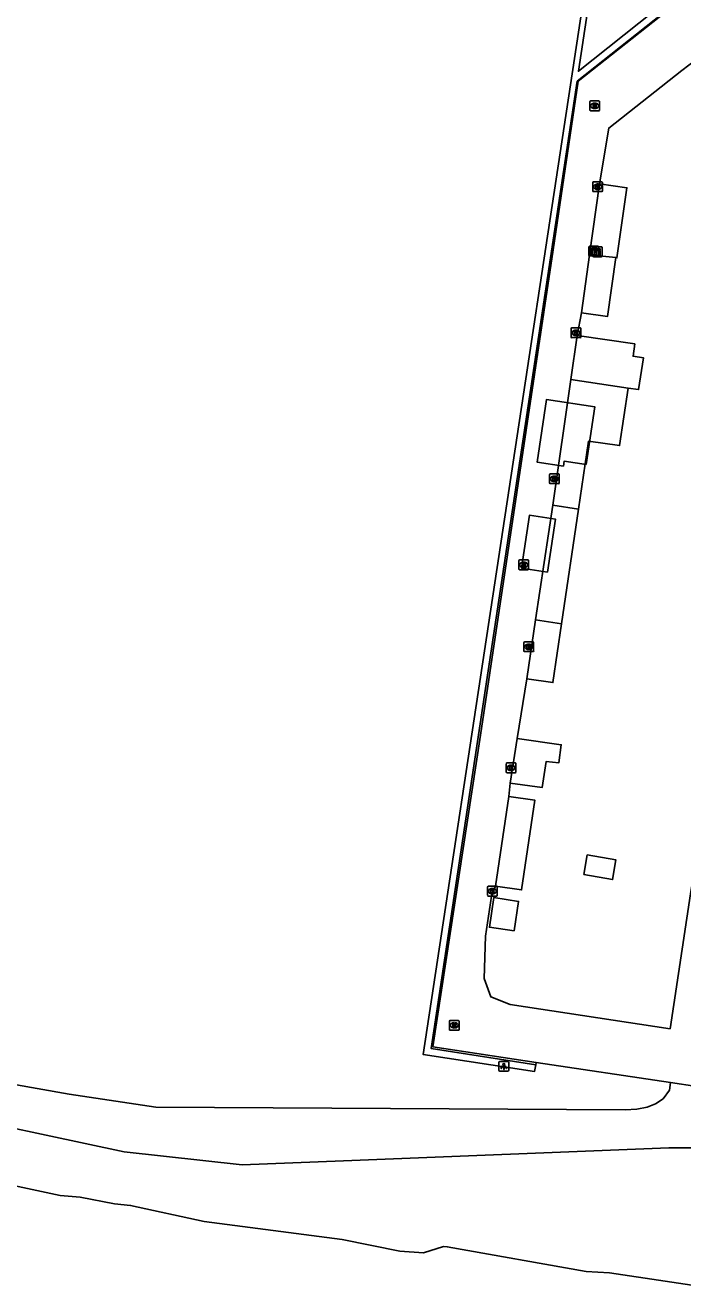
# Model space of a CAD drawing. Extents: x 164150 to 165261, y 382513 to 383432.
# Drawn here: x 164956.7 to 165024.1, y 382587.8 to 382717.7 of the extents above; entities that cross this region are included whole.
import ezdxf

# ---------------------------------------------------------------- set-up
doc = ezdxf.new("R2010")
doc.units = 0
for name, color, linetype in [('IMGEO_Groenvoorziening', 7, 'Continuous'), ('IMGEO_Kast', 7, 'Continuous'), ('IMGEO_Kolk', 7, 'Continuous'), ('IMGEO_Lichtpunt', 7, 'Continuous'), ('IMGEO_Muur', 7, 'Continuous'), ('IMGEO_Pand', 7, 'Continuous'), ('IMGEO_Pand_vergunning_verleend', 7, 'Continuous'), ('IMGEO_Rijbaan_lokaal_onverhard', 7, 'Continuous'), ('IMGEO_Rijbaan_lokaal_open', 7, 'Continuous'), ('IMGEO_Rioolput', 7, 'Continuous'), ('IMGEO_Waterloop', 7, 'Continuous')]:
    doc.layers.add(name, color=color, linetype=linetype)

msp = doc.modelspace()

# ---------------------------------------------------------------- linework, layer by layer
at = {"layer": 'IMGEO_Groenvoorziening'}
msp.add_lwpolyline([(165009.07, 382611.02), (165009.11, 382611.27)], dxfattribs=at)
at = {"layer": 'IMGEO_Kast'}
for p, q in [((165014.52, 382694.11), (165014.52, 382694.95)), ((165014.52, 382694.95), (165014.52, 382694.11)), ((165014.6, 382695.03), (165015.44, 382695.03)), ((165015.44, 382695.03), (165014.6, 382695.03)), ((165015.45, 382694.03), (165014.61, 382694.03)), ((165014.61, 382694.03), (165015.45, 382694.03)), ((165014.9, 382694.04), (165014.9, 382694.88)), ((165014.9, 382694.88), (165014.9, 382694.04)), ((165014.98, 382694.96), (165015.82, 382694.96)), ((165015.82, 382694.96), (165014.98, 382694.96)), ((165015.83, 382693.96), (165014.99, 382693.96)), ((165014.99, 382693.96), (165015.83, 382693.96)), ((165015.52, 382694.96), (165015.52, 382694.12)), ((165015.52, 382694.12), (165015.52, 382694.96)), ((165015.9, 382694.89), (165015.9, 382694.05)), ((165015.9, 382694.05), (165015.9, 382694.89))]:
    msp.add_line(p, q, dxfattribs=at)
for points in [[(165014.72, 382694.82), (165015.32, 382694.82), (165015.32, 382694.74), (165014.72, 382694.74), (165014.72, 382694.82)], [(165014.72, 382694.65), (165015.32, 382694.65), (165015.32, 382694.16), (165014.72, 382694.16), (165014.72, 382694.65)], [(165015.1, 382694.75), (165015.7, 382694.75), (165015.7, 382694.67), (165015.1, 382694.67), (165015.1, 382694.75)], [(165015.1, 382694.58), (165015.7, 382694.58), (165015.7, 382694.09), (165015.1, 382694.09), (165015.1, 382694.58)]]:
    msp.add_lwpolyline(points, dxfattribs=at)
for centre in [(165014.8, 382694.5), (165015.18, 382694.43)]:
    msp.add_circle(centre, 0.0377, dxfattribs=at)
for centre, start, end in [((165014.6, 382694.95), 92.4484, 184.2845), ((165014.6, 382694.95), 92.4484, 184.2845), ((165014.6, 382694.11), 182.4484, 274.2845), ((165014.6, 382694.11), 182.4484, 274.2845), ((165014.98, 382694.88), 92.4484, 184.2845), ((165014.98, 382694.88), 92.4484, 184.2845), ((165014.98, 382694.04), 182.4484, 274.2845), ((165014.98, 382694.04), 182.4484, 274.2845), ((165015.45, 382694.95), 2.4484, 94.2845), ((165015.45, 382694.95), 2.4484, 94.2845), ((165015.45, 382694.11), 272.4484, 4.2845), ((165015.45, 382694.11), 272.4484, 4.2845), ((165015.83, 382694.88), 2.4484, 94.2845), ((165015.83, 382694.88), 2.4484, 94.2845), ((165015.83, 382694.04), 272.4484, 4.2845), ((165015.83, 382694.04), 272.4484, 4.2845)]:
    msp.add_arc(centre, 0.0779, start, end, dxfattribs=at)
at = {"layer": 'IMGEO_Kolk'}
for p, q in [((165015, 382701.64), (165015.86, 382701.64)), ((165014.93, 382700.72), (165014.93, 382701.57)), ((165015.86, 382700.64), (165015, 382700.64)), ((165015.44, 382700.86), (165015.41, 382700.86)), ((165015.42, 382701.42), (165015.44, 382701.42)), ((165015.93, 382701.57), (165015.93, 382700.72)), ((165012.71, 382685.72), (165012.71, 382686.57)), ((165012.78, 382686.65), (165013.63, 382686.65)), ((165013.19, 382686.43), (165013.22, 382686.43)), ((165013.71, 382686.57), (165013.71, 382685.72)), ((165013.63, 382685.65), (165012.78, 382685.65)), ((165013.22, 382685.87), (165013.19, 382685.87)), ((165010.48, 382670.74), (165010.48, 382671.59)), ((165010.56, 382671.67), (165011.41, 382671.67)), ((165011.41, 382670.67), (165010.56, 382670.67)), ((165010.97, 382671.45), (165011, 382671.45)), ((165010.99, 382670.89), (165010.97, 382670.89)), ((165011.48, 382671.59), (165011.48, 382670.74)), ((165007.86, 382653.51), (165007.86, 382654.36)), ((165007.94, 382654.43), (165008.79, 382654.43)), ((165008.35, 382654.21), (165008.38, 382654.21)), ((165008.37, 382653.65), (165008.35, 382653.65)), ((165008.86, 382654.36), (165008.86, 382653.51)), ((165008.79, 382653.43), (165007.94, 382653.43)), ((165006.04, 382641.08), (165006.04, 382641.93)), ((165006.12, 382642.01), (165006.97, 382642.01)), ((165007.04, 382641.93), (165007.04, 382641.08)), ((165006.97, 382641), (165006.12, 382641)), ((165006.53, 382641.78), (165006.55, 382641.78)), ((165006.55, 382641.23), (165006.53, 382641.23)), ((165004.13, 382628.42), (165004.13, 382629.28)), ((165004.21, 382629.35), (165005.06, 382629.35)), ((165004.62, 382629.13), (165004.64, 382629.13)), ((165005.13, 382629.28), (165005.13, 382628.42)), ((165005.06, 382628.35), (165004.21, 382628.35)), ((165004.64, 382628.57), (165004.62, 382628.57))]:
    msp.add_line(p, q, dxfattribs=at)
for points in [[(165015, 382701.64), (165015.86, 382701.64)], [(165014.93, 382700.72), (165014.93, 382701.57)], [(165015.86, 382700.64), (165015, 382700.64)], [(165015.25, 382701.34), (165015.37, 382701.34), (165015.37, 382701.19), (165015.5, 382701.34), (165015.67, 382701.34), (165015.52, 382701.19), (165015.67, 382700.94), (165015.52, 382700.94), (165015.44, 382701.11), (165015.37, 382701.04), (165015.37, 382700.94), (165015.25, 382700.94), (165015.25, 382701.34)], [(165015.93, 382701.57), (165015.93, 382700.72)], [(165012.71, 382685.72), (165012.71, 382686.57)], [(165012.78, 382686.65), (165013.63, 382686.65)], [(165013.03, 382686.35), (165013.15, 382686.35), (165013.15, 382686.19), (165013.28, 382686.35), (165013.44, 382686.35), (165013.3, 382686.2), (165013.45, 382685.95), (165013.3, 382685.95), (165013.21, 382686.11), (165013.15, 382686.04), (165013.15, 382685.95), (165013.03, 382685.95), (165013.03, 382686.35)], [(165013.71, 382686.57), (165013.71, 382685.72)], [(165013.63, 382685.65), (165012.78, 382685.65)], [(165010.48, 382670.74), (165010.48, 382671.59)], [(165010.56, 382671.67), (165011.41, 382671.67)], [(165011.41, 382670.67), (165010.56, 382670.67)], [(165010.8, 382671.37), (165010.93, 382671.37), (165010.93, 382671.21), (165011.06, 382671.37), (165011.22, 382671.37), (165011.08, 382671.22), (165011.23, 382670.97), (165011.08, 382670.97), (165010.99, 382671.13), (165010.93, 382671.06), (165010.93, 382670.97), (165010.8, 382670.97), (165010.8, 382671.37)], [(165011.48, 382671.59), (165011.48, 382670.74)], [(165007.86, 382653.51), (165007.86, 382654.36)], [(165007.94, 382654.43), (165008.79, 382654.43)], [(165008.18, 382654.13), (165008.31, 382654.13), (165008.31, 382653.98), (165008.44, 382654.13), (165008.6, 382654.13), (165008.46, 382653.98), (165008.61, 382653.73), (165008.46, 382653.73), (165008.37, 382653.9), (165008.31, 382653.83), (165008.31, 382653.73), (165008.18, 382653.73), (165008.18, 382654.13)], [(165008.86, 382654.36), (165008.86, 382653.51)], [(165008.79, 382653.43), (165007.94, 382653.43)], [(165006.04, 382641.08), (165006.04, 382641.93)], [(165006.12, 382642.01), (165006.97, 382642.01)], [(165007.04, 382641.93), (165007.04, 382641.08)], [(165006.97, 382641), (165006.12, 382641)], [(165006.36, 382641.7), (165006.49, 382641.7), (165006.49, 382641.55), (165006.61, 382641.7), (165006.78, 382641.7), (165006.63, 382641.55), (165006.79, 382641.3), (165006.63, 382641.3), (165006.55, 382641.47), (165006.49, 382641.4), (165006.49, 382641.3), (165006.36, 382641.3), (165006.36, 382641.7)], [(165004.13, 382628.42), (165004.13, 382629.28)], [(165004.21, 382629.35), (165005.06, 382629.35)], [(165004.45, 382629.05), (165004.58, 382629.05), (165004.58, 382628.9), (165004.7, 382629.05), (165004.87, 382629.05), (165004.72, 382628.9), (165004.88, 382628.65), (165004.72, 382628.65), (165004.64, 382628.81), (165004.58, 382628.75), (165004.58, 382628.65), (165004.45, 382628.65), (165004.45, 382629.05)], [(165005.13, 382629.28), (165005.13, 382628.42)], [(165005.06, 382628.35), (165004.21, 382628.35)]]:
    msp.add_lwpolyline(points, dxfattribs=at)
for centre, start, end in [((165015, 382701.57), 91.552, 178.448), ((165015, 382701.57), 91.552, 178.448), ((165015.85, 382701.57), 1.552, 88.448), ((165015.85, 382701.57), 1.552, 88.448), ((165015, 382700.72), 181.552, 268.448), ((165015, 382700.72), 181.552, 268.448), ((165015.85, 382700.72), 271.552, 358.448), ((165015.85, 382700.72), 271.552, 358.448), ((165012.78, 382686.57), 91.552, 178.448), ((165012.78, 382686.57), 91.552, 178.448), ((165013.63, 382686.57), 1.552, 88.448), ((165013.63, 382686.57), 1.552, 88.448), ((165012.78, 382685.72), 181.552, 268.448), ((165012.78, 382685.72), 181.552, 268.448), ((165013.63, 382685.72), 271.552, 358.448), ((165013.63, 382685.72), 271.552, 358.448), ((165010.56, 382671.59), 91.552, 178.448), ((165010.56, 382671.59), 91.552, 178.448), ((165010.56, 382670.74), 181.552, 268.448), ((165010.56, 382670.74), 181.552, 268.448), ((165011.41, 382671.59), 1.552, 88.448), ((165011.41, 382671.59), 1.552, 88.448), ((165011.41, 382670.74), 271.552, 358.448), ((165011.41, 382670.74), 271.552, 358.448), ((165007.94, 382654.36), 91.552, 178.448), ((165007.94, 382654.36), 91.552, 178.448), ((165008.79, 382654.36), 1.552, 88.448), ((165008.79, 382654.36), 1.552, 88.448), ((165007.94, 382653.51), 181.552, 268.448), ((165007.94, 382653.51), 181.552, 268.448), ((165008.79, 382653.51), 271.552, 358.448), ((165008.79, 382653.51), 271.552, 358.448), ((165006.12, 382641.93), 91.552, 178.448), ((165006.12, 382641.93), 91.552, 178.448), ((165006.97, 382641.93), 1.552, 88.448), ((165006.97, 382641.93), 1.552, 88.448), ((165006.12, 382641.08), 181.552, 268.448), ((165006.12, 382641.08), 181.552, 268.448), ((165006.97, 382641.08), 271.552, 358.448), ((165006.97, 382641.08), 271.552, 358.448), ((165004.21, 382629.27), 91.552, 178.448), ((165004.21, 382629.27), 91.552, 178.448), ((165005.06, 382629.27), 1.552, 88.448), ((165005.06, 382629.27), 1.552, 88.448), ((165004.21, 382628.42), 181.552, 268.448), ((165004.21, 382628.42), 181.552, 268.448), ((165005.06, 382628.42), 271.552, 358.448), ((165005.06, 382628.42), 271.552, 358.448)]:
    msp.add_arc(centre, 0.0765, start, end, dxfattribs=at)
for centre, major_axis, ratio, start_param, end_param in [((165015.42, 382701.14), (-0.387, 0.002), 0.722429, 4.712389, 7.853982), ((165015.44, 382701.14), (-0.39, 0.002), 0.717154, 1.570796, 4.712389), ((165013.19, 382686.15), (-0.387, 0.002), 0.722429, 4.712389, 7.853982), ((165013.22, 382686.15), (-0.39, 0.002), 0.717154, 1.570796, 4.712389), ((165010.97, 382671.17), (-0.387, 0.002), 0.722429, 4.712389, 7.853982), ((165010.99, 382671.17), (-0.39, 0.002), 0.717154, 1.570796, 4.712389), ((165008.35, 382653.93), (-0.387, 0.002), 0.722429, 4.712389, 7.853982), ((165008.37, 382653.93), (-0.39, 0.002), 0.717154, 1.570796, 4.712389), ((165006.53, 382641.5), (-0.387, 0.002), 0.722429, 4.712389, 7.853982), ((165006.55, 382641.5), (-0.39, 0.002), 0.717154, 1.570796, 4.712389), ((165004.62, 382628.85), (-0.387, 0.002), 0.722429, 4.712389, 7.853982), ((165004.64, 382628.85), (-0.39, 0.002), 0.717154, 1.570796, 4.712389)]:
    msp.add_ellipse(centre, major_axis=major_axis, ratio=ratio, start_param=start_param, end_param=end_param, dxfattribs=at)
at = {"layer": 'IMGEO_Lichtpunt'}
for p, q in [((165005.31, 382611.27), (165005.31, 382610.46)), ((165005.31, 382611.27), (165005.31, 382610.46)), ((165006.21, 382611.36), (165005.4, 382611.36)), ((165006.21, 382611.36), (165005.4, 382611.36)), ((165006.31, 382610.46), (165006.31, 382611.27)), ((165006.31, 382610.46), (165006.31, 382611.27)), ((165005.4, 382610.36), (165006.21, 382610.36)), ((165005.4, 382610.36), (165006.21, 382610.36))]:
    msp.add_line(p, q, dxfattribs=at)
for points in [[(165005.68, 382610.93), (165005.72, 382610.9), (165005.54, 382610.64), (165005.5, 382610.67), (165005.68, 382610.93)], [(165005.79, 382610.88), (165005.83, 382610.88), (165005.83, 382610.56), (165005.79, 382610.56), (165005.79, 382610.88)], [(165005.9, 382610.9), (165005.93, 382610.93), (165006.12, 382610.67), (165006.08, 382610.64), (165005.9, 382610.9)]]:
    msp.add_lwpolyline(points, dxfattribs=at)
msp.add_circle((165005.81, 382611.06), 0.0994, dxfattribs=at)
for centre, start, end in [((165005.4, 382611.27), 90, 180), ((165005.4, 382611.27), 90, 180), ((165006.21, 382611.27), 0, 90), ((165006.21, 382611.27), 0, 90), ((165005.4, 382610.46), 180, 270), ((165005.4, 382610.46), 180, 270), ((165006.21, 382610.46), 270, 0), ((165006.21, 382610.46), 270, 360)]:
    msp.add_arc(centre, 0.0946, start, end, dxfattribs=at)
at = {"layer": 'IMGEO_Muur'}
for points in [[(165009.07, 382611.02), (165008.95, 382610.33), (164997.52, 382612.1), (165020.82, 382765.44), (164978.24, 382771.85), (164978.24, 382771.89)], [(165021.42, 382765.88), (165013.46, 382712.99), (165051.9, 382743.64), (165046.28, 382750.67), (165046.86, 382751.12), (165052.96, 382743.45), (165013.31, 382711.96), (164998.34, 382612.71), (165009.07, 382611.02)]]:
    msp.add_lwpolyline(points, dxfattribs=at)
at = {"layer": 'IMGEO_Pand'}
for points in [[(165014.6, 382694.15), (165015.63, 382701.43)], [(165015.63, 382701.43), (165018.42, 382701.04), (165017.4, 382693.84), (165017.29, 382693.86)], [(165013.77, 382688.21), (165014.6, 382694.15)], [(165017.29, 382693.86), (165016.44, 382687.83), (165013.77, 382688.21)], [(165017.29, 382693.86), (165014.6, 382694.15)], [(165012.69, 382681.34), (165013.34, 382685.88)], [(165018.54, 382680.48), (165019.62, 382680.32), (165020.14, 382683.57), (165019.05, 382683.74), (165019.23, 382685.01), (165013.34, 382685.88)], [(165010.82, 382668.45), (165012.69, 382681.34)], [(165018.54, 382680.48), (165012.69, 382681.34)], [(165013.47, 382668.06), (165014.5, 382675.04), (165017.68, 382674.57), (165018.54, 382680.48)], [(165009.05, 382656.69), (165010.82, 382668.45)], [(165013.47, 382668.06), (165010.82, 382668.45)], [(165011.72, 382656.29), (165013.47, 382668.06)], [(165008.15, 382650.65), (165009.05, 382656.69)], [(165011.72, 382656.29), (165010.83, 382650.25), (165008.15, 382650.65)], [(165009.05, 382656.69), (165011.72, 382656.29)], [(165006.47, 382639.92), (165007.17, 382644.51)], [(165006.47, 382639.92), (165009.75, 382639.49), (165010.16, 382642.17), (165011.44, 382642), (165011.69, 382643.87), (165007.17, 382644.51)], [(165004.96, 382629.37), (165006.33, 382638.57)], [(165006.33, 382638.57), (165009, 382638.17), (165007.63, 382628.97), (165004.96, 382629.37)], [(165006.86, 382624.76), (165004.32, 382625.14), (165004.78, 382628.18), (165007.32, 382627.8), (165006.86, 382624.76)]]:
    msp.add_lwpolyline(points, dxfattribs=at)
at = {"layer": 'IMGEO_Pand_vergunning_verleend'}
for points in [[(165014.25, 382672.63), (165011.98, 382672.96), (165011.91, 382672.47), (165009.23, 382672.86), (165010.18, 382679.29), (165015.13, 382678.56), (165014.25, 382672.63)], [(165010.3, 382661.59), (165007.63, 382661.98), (165008.43, 382667.42), (165011.1, 382667.03), (165010.3, 382661.59)], [(165014, 382630.54), (165014.36, 382632.56), (165017.3, 382632.05), (165016.96, 382630.03), (165014, 382630.54)]]:
    msp.add_lwpolyline(points, dxfattribs=at)
at = {"layer": 'IMGEO_Rijbaan_lokaal_onverhard'}
for points in [[(165022.9, 382609.2), (165022.78, 382608.41), (165022.15, 382607.54), (165021.34, 382607.03), (165020.5, 382606.68), (165019.45, 382606.48), (165018.23, 382606.4), (164970.13, 382606.67), (164961.23, 382608.02), (164946.53, 382610.6), (164935.49, 382612.47), (164918.79, 382614.99), (164896.42, 382618.18)], [(164895.63, 382613.37), (164938.46, 382607.7), (164946.37, 382606.46), (164966.89, 382602.11), (164978.98, 382600.75), (164989.38, 382601.16), (165022.71, 382602.49), (165025.2, 382602.49)]]:
    msp.add_lwpolyline(points, dxfattribs=at)
at = {"layer": 'IMGEO_Rijbaan_lokaal_open'}
for points in [[(165053.17, 382743.46), (165013.44, 382711.97), (165010.88, 382694.66), (165003.42, 382644.85), (164998.54, 382612.86), (165009.11, 382611.27)], [(165015.63, 382701.43), (165016.56, 382707.15), (165024.05, 382713.07), (165027.65, 382715.8), (165033.21, 382720.19)], [(165013.34, 382685.88), (165013.77, 382688.21)], [(165007.17, 382644.51), (165008.15, 382650.65)], [(165006.33, 382638.57), (165006.47, 382639.92)], [(165025.9, 382634.8), (165025.15, 382629.85), (165024.93, 382628.57), (165022.86, 382614.73), (165006.47, 382617.21), (165004.49, 382617.99), (165003.78, 382619.89), (165003.91, 382624.22), (165004.53, 382628.34), (165004.96, 382629.37)], [(165009.11, 382611.27), (165022.9, 382609.2)], [(165028.3, 382608.39), (165022.9, 382609.2)]]:
    msp.add_lwpolyline(points, dxfattribs=at)
at = {"layer": 'IMGEO_Rioolput'}
for p, q in [((165014.63, 382709.01), (165014.63, 382709.87)), ((165014.7, 382709.94), (165015.55, 382709.94)), ((165015.11, 382709.72), (165015.14, 382709.72)), ((165015.63, 382709.87), (165015.63, 382709.01)), ((165015.55, 382708.94), (165014.7, 382708.94)), ((165015.14, 382709.16), (165015.11, 382709.16)), ((165007.35, 382661.92), (165007.35, 382662.77)), ((165007.42, 382662.84), (165008.27, 382662.84)), ((165008.35, 382662.77), (165008.35, 382661.92)), ((165008.27, 382661.84), (165007.42, 382661.84)), ((165007.83, 382662.62), (165007.86, 382662.62)), ((165007.86, 382662.06), (165007.83, 382662.06)), ((165000.22, 382614.65), (165000.22, 382615.51)), ((165000.3, 382615.58), (165001.15, 382615.58)), ((165000.71, 382615.36), (165000.73, 382615.36)), ((165000.73, 382614.8), (165000.71, 382614.8)), ((165001.22, 382615.51), (165001.22, 382614.65)), ((165001.15, 382614.58), (165000.3, 382614.58))]:
    msp.add_line(p, q, dxfattribs=at)
for points in [[(165014.63, 382709.01), (165014.63, 382709.87)], [(165014.7, 382709.94), (165015.55, 382709.94)], [(165015.21, 382709.64), (165014.96, 382709.64), (165014.96, 382709.24)], [(165015.14, 382709.56), (165015.09, 382709.56), (165015.09, 382709.48)], [(165015.09, 382709.48), (165015.14, 382709.48)], [(165015.63, 382709.87), (165015.63, 382709.01)], [(165015.55, 382708.94), (165014.7, 382708.94)], [(165014.96, 382709.24), (165015.09, 382709.24), (165015.09, 382709.4), (165015.1, 382709.4)], [(165015.14, 382709.37), (165015.22, 382709.24), (165015.35, 382709.24), (165015.29, 382709.37)], [(165007.35, 382661.92), (165007.35, 382662.77)], [(165007.42, 382662.84), (165008.27, 382662.84)], [(165008.35, 382662.77), (165008.35, 382661.92)], [(165008.27, 382661.84), (165007.42, 382661.84)], [(165007.93, 382662.54), (165007.68, 382662.54), (165007.68, 382662.14)], [(165007.68, 382662.14), (165007.81, 382662.14), (165007.81, 382662.3), (165007.82, 382662.3)], [(165007.86, 382662.46), (165007.81, 382662.46), (165007.81, 382662.38)], [(165007.81, 382662.38), (165007.86, 382662.38)], [(165007.86, 382662.27), (165007.94, 382662.14), (165008.07, 382662.14), (165008.01, 382662.27)], [(165000.22, 382614.65), (165000.22, 382615.51)], [(165000.3, 382615.58), (165001.15, 382615.58)], [(165000.81, 382615.28), (165000.56, 382615.28), (165000.56, 382614.88)], [(165000.56, 382614.88), (165000.68, 382614.88), (165000.68, 382615.04), (165000.69, 382615.04)], [(165000.74, 382615.2), (165000.68, 382615.2), (165000.68, 382615.12)], [(165000.68, 382615.12), (165000.73, 382615.12)], [(165000.74, 382615.01), (165000.81, 382614.88), (165000.95, 382614.88), (165000.89, 382615.01)], [(165001.22, 382615.51), (165001.22, 382614.65)], [(165001.15, 382614.58), (165000.3, 382614.58)]]:
    msp.add_lwpolyline(points, dxfattribs=at)
for centre, radius, start, end in [((165014.7, 382709.86), 0.0765, 91.552, 178.448), ((165014.7, 382709.86), 0.0765, 91.552, 178.448), ((165015.15, 382709.46), 0.0964, 77.0061, 93.1865), ((165015.12, 382709.67), 0.19, 274.7715, 282.9687), ((165015.16, 382709.52), 0.0378, 276.6634, 79.6772), ((165015.21, 382709.53), 0.109, 350.3612, 89.416), ((165015.21, 382709.53), 0.112, 277.5842, 350.9817), ((165015.2, 382709.31), 0.108, 29.5134, 73.7905), ((165015.55, 382709.86), 0.0765, 1.552, 88.448), ((165015.55, 382709.86), 0.0765, 1.552, 88.448), ((165014.7, 382709.02), 0.0765, 181.552, 268.448), ((165014.7, 382709.02), 0.0765, 181.552, 268.448), ((165015.1, 382709.35), 0.0533, 26.0293, 88.6989), ((165015.55, 382709.02), 0.0765, 271.552, 358.448), ((165015.55, 382709.02), 0.0765, 271.552, 358.448), ((165007.42, 382662.77), 0.0765, 91.552, 178.448), ((165007.42, 382662.77), 0.0765, 91.552, 178.448), ((165008.27, 382662.77), 0.0765, 1.552, 88.448), ((165008.27, 382662.77), 0.0765, 1.552, 88.448), ((165007.42, 382661.92), 0.0765, 181.552, 268.448), ((165007.42, 382661.92), 0.0765, 181.552, 268.448), ((165007.82, 382662.25), 0.0533, 26.0293, 88.6989), ((165007.87, 382662.36), 0.0964, 77.0061, 93.1865), ((165007.84, 382662.57), 0.19, 274.7715, 282.9687), ((165007.88, 382662.42), 0.0378, 276.6634, 79.6772), ((165007.93, 382662.43), 0.109, 350.3612, 89.416), ((165007.93, 382662.43), 0.112, 277.5842, 350.9817), ((165007.92, 382662.21), 0.108, 29.5134, 73.7905), ((165008.27, 382661.92), 0.0765, 271.552, 358.448), ((165008.27, 382661.92), 0.0765, 271.552, 358.448), ((165000.3, 382615.5), 0.0765, 91.552, 178.448), ((165000.3, 382615.5), 0.0765, 91.552, 178.448), ((165000.3, 382614.65), 0.0765, 181.552, 268.448), ((165000.3, 382614.65), 0.0765, 181.552, 268.448), ((165000.69, 382614.99), 0.0533, 26.0293, 88.6989), ((165000.72, 382615.31), 0.19, 274.7715, 282.9687), ((165000.74, 382615.1), 0.0964, 77.0061, 93.1865), ((165000.76, 382615.16), 0.0378, 276.6634, 79.6772), ((165000.81, 382615.17), 0.109, 350.3612, 89.416), ((165000.81, 382615.17), 0.112, 277.5842, 350.9817), ((165000.79, 382614.95), 0.108, 29.5134, 73.7905), ((165001.15, 382615.5), 0.0765, 1.552, 88.448), ((165001.15, 382615.5), 0.0765, 1.552, 88.448), ((165001.15, 382614.65), 0.0765, 271.552, 358.448), ((165001.15, 382614.65), 0.0765, 271.552, 358.448)]:
    msp.add_arc(centre, radius, start, end, dxfattribs=at)
for centre, major_axis, ratio, start_param, end_param in [((165015.11, 382709.44), (-0.387, 0.002), 0.722429, 4.712389, 7.853982), ((165015.14, 382709.44), (-0.39, 0.002), 0.717154, 1.570796, 4.712389), ((165007.83, 382662.34), (-0.387, 0.002), 0.722429, 4.712389, 7.853982), ((165007.86, 382662.34), (-0.39, 0.002), 0.717154, 1.570796, 4.712389), ((165000.71, 382615.08), (-0.387, 0.002), 0.722429, 4.712389, 7.853982), ((165000.73, 382615.08), (-0.39, 0.002), 0.717154, 1.570796, 4.712389)]:
    msp.add_ellipse(centre, major_axis=major_axis, ratio=ratio, start_param=start_param, end_param=end_param, dxfattribs=at)
at = {"layer": 'IMGEO_Waterloop'}
msp.add_lwpolyline([(165028.75, 382587.85), (165016.65, 382589.69), (165014.25, 382589.83), (165000, 382592.35), (164999.63, 382592.39), (164997.57, 382591.72), (164995.15, 382591.9), (164989.23, 382593.1), (164975.07, 382594.96), (164967.54, 382596.6), (164965.9, 382596.75), (164962.37, 382597.43), (164960.33, 382597.63), (164947.55, 382600.34), (164943.71, 382600.68), (164934.71, 382602.15), (164927.39, 382603.05), (164920.36, 382603.61), (164912.13, 382604.64), (164907.06, 382605.46), (164894.18, 382606.8)], dxfattribs=at)

doc.saveas('drawing.dxf')
